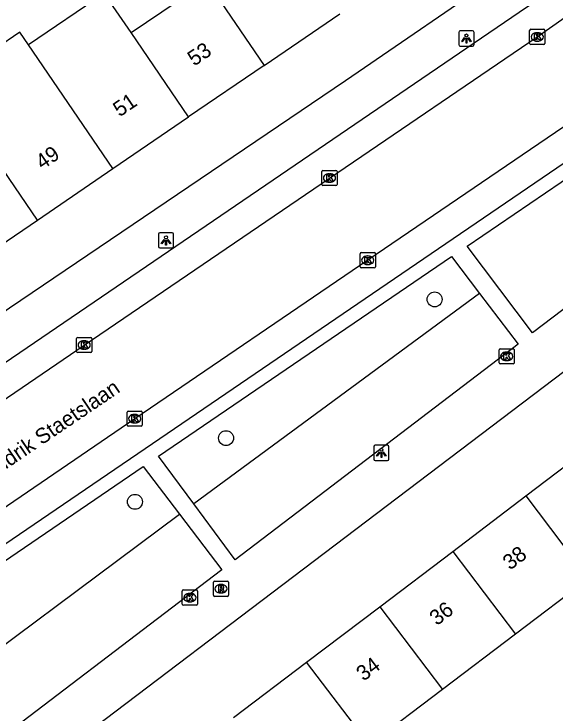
# Model space of a CAD drawing. Extents: x 160037 to 160839, y 385326 to 386441.
# Drawn here: x 160214.94 to 160250.41, y 385923.04 to 385968.87 of the extents above; entities that cross this region are included whole.
import ezdxf

# ---------------------------------------------------------------- set-up
doc = ezdxf.new("R2010")
doc.units = 0
for name, color, linetype in [('IMGEO_Boom', 7, 'Continuous'), ('IMGEO_Groenvoorziening', 7, 'Continuous'), ('IMGEO_Kolk', 7, 'Continuous'), ('IMGEO_Lichtpunt', 7, 'Continuous'), ('IMGEO_Openbare_ruimte_label', 7, 'Continuous'), ('IMGEO_Pand', 7, 'Continuous'), ('IMGEO_Pand_nummerreeks', 7, 'Continuous'), ('IMGEO_Rijbaan_lokaal_open', 7, 'Continuous'), ('IMGEO_Rioolput', 7, 'Continuous'), ('IMGEO_Voetpad_open', 7, 'Continuous')]:
    doc.layers.add(name, color=color, linetype=linetype)

msp = doc.modelspace()

# ---------------------------------------------------------------- linework, layer by layer
at = {"layer": 'IMGEO_Boom'}
for centre in [(160242.519, 385950.155), (160228.842, 385941.061), (160222.869, 385936.885)]:
    msp.add_circle(centre, 0.489, dxfattribs=at)
at = {"layer": 'IMGEO_Groenvoorziening'}
for points in [[(160245.461, 385950.551), (160226.741, 385936.743)], [(160208.311, 385923.062), (160225.794, 385936.069)]]:
    msp.add_lwpolyline(points, dxfattribs=at)
at = {"layer": 'IMGEO_Kolk'}
for p, q in [((160248.751, 385966.936), (160248.751, 385967.788)), ((160248.826, 385967.862), (160249.678, 385967.862)), ((160249.239, 385967.642), (160249.264, 385967.642)), ((160249.752, 385967.788), (160249.752, 385966.936)), ((160249.678, 385966.862), (160248.826, 385966.862)), ((160249.262, 385967.082), (160249.237, 385967.082)), ((160235.125, 385957.688), (160235.125, 385958.54)), ((160235.2, 385958.614), (160236.052, 385958.614)), ((160236.126, 385958.54), (160236.126, 385957.688)), ((160235.613, 385958.394), (160235.638, 385958.394)), ((160236.052, 385957.614), (160235.2, 385957.614)), ((160235.636, 385957.834), (160235.611, 385957.834)), ((160237.631, 385952.296), (160237.631, 385953.148)), ((160237.706, 385953.222), (160238.558, 385953.222)), ((160238.119, 385953.002), (160238.144, 385953.002)), ((160238.632, 385953.148), (160238.632, 385952.296)), ((160238.558, 385952.222), (160237.706, 385952.222)), ((160238.142, 385952.442), (160238.117, 385952.442)), ((160219.041, 385946.739), (160219.041, 385947.591)), ((160219.116, 385947.665), (160219.968, 385947.665)), ((160219.529, 385947.445), (160219.554, 385947.445)), ((160220.042, 385947.591), (160220.042, 385946.739)), ((160219.968, 385946.665), (160219.116, 385946.665)), ((160219.552, 385946.885), (160219.527, 385946.885)), ((160246.745, 385945.997), (160246.745, 385946.849)), ((160246.82, 385946.923), (160247.672, 385946.923)), ((160247.233, 385946.703), (160247.258, 385946.703)), ((160247.746, 385946.849), (160247.746, 385945.997)), ((160247.256, 385946.143), (160247.231, 385946.143)), ((160247.672, 385945.923), (160246.82, 385945.923)), ((160222.352, 385941.91), (160222.352, 385942.762)), ((160222.427, 385942.836), (160223.279, 385942.836)), ((160222.84, 385942.616), (160222.865, 385942.616)), ((160223.353, 385942.762), (160223.353, 385941.91)), ((160222.863, 385942.056), (160222.838, 385942.056)), ((160223.279, 385941.836), (160222.427, 385941.836)), ((160225.974, 385930.179), (160225.974, 385931.031)), ((160226.049, 385931.105), (160226.901, 385931.105)), ((160226.975, 385931.031), (160226.975, 385930.179)), ((160226.462, 385930.885), (160226.487, 385930.885)), ((160226.901, 385930.105), (160226.049, 385930.105)), ((160226.485, 385930.325), (160226.46, 385930.325))]:
    msp.add_line(p, q, dxfattribs=at)
for points in [[(160248.751, 385966.936), (160248.751, 385967.788)], [(160248.826, 385967.862), (160249.678, 385967.862)], [(160249.752, 385967.788), (160249.752, 385966.936)], [(160249.072, 385967.562), (160249.195, 385967.562), (160249.195, 385967.411), (160249.325, 385967.562), (160249.489, 385967.562), (160249.343, 385967.411), (160249.496, 385967.162), (160249.344, 385967.162), (160249.259, 385967.326), (160249.195, 385967.259), (160249.195, 385967.162), (160249.072, 385967.162), (160249.072, 385967.562)], [(160249.678, 385966.862), (160248.826, 385966.862)], [(160235.125, 385957.688), (160235.125, 385958.54)], [(160235.2, 385958.614), (160236.052, 385958.614)], [(160236.126, 385958.54), (160236.126, 385957.688)], [(160235.446, 385958.314), (160235.569, 385958.314), (160235.569, 385958.163), (160235.699, 385958.314), (160235.863, 385958.314), (160235.717, 385958.163), (160235.87, 385957.914), (160235.718, 385957.914), (160235.633, 385958.078), (160235.569, 385958.011), (160235.569, 385957.914), (160235.446, 385957.914), (160235.446, 385958.314)], [(160236.052, 385957.614), (160235.2, 385957.614)], [(160237.631, 385952.296), (160237.631, 385953.148)], [(160237.706, 385953.222), (160238.558, 385953.222)], [(160238.632, 385953.148), (160238.632, 385952.296)], [(160237.952, 385952.922), (160238.075, 385952.922), (160238.075, 385952.771), (160238.205, 385952.922), (160238.369, 385952.922), (160238.223, 385952.771), (160238.376, 385952.522), (160238.224, 385952.522), (160238.139, 385952.686), (160238.075, 385952.619), (160238.075, 385952.522), (160237.952, 385952.522), (160237.952, 385952.922)], [(160238.558, 385952.222), (160237.706, 385952.222)], [(160219.041, 385946.739), (160219.041, 385947.591)], [(160219.116, 385947.665), (160219.968, 385947.665)], [(160220.042, 385947.591), (160220.042, 385946.739)], [(160219.362, 385947.365), (160219.485, 385947.365), (160219.485, 385947.214), (160219.615, 385947.365), (160219.779, 385947.365), (160219.633, 385947.214), (160219.786, 385946.965), (160219.634, 385946.965), (160219.549, 385947.129), (160219.485, 385947.062), (160219.485, 385946.965), (160219.362, 385946.965), (160219.362, 385947.365)], [(160219.968, 385946.665), (160219.116, 385946.665)], [(160246.745, 385945.997), (160246.745, 385946.849)], [(160246.82, 385946.923), (160247.672, 385946.923)], [(160247.066, 385946.623), (160247.189, 385946.623), (160247.189, 385946.472), (160247.319, 385946.623), (160247.483, 385946.623), (160247.337, 385946.472), (160247.49, 385946.223), (160247.338, 385946.223), (160247.253, 385946.387), (160247.189, 385946.32), (160247.189, 385946.223), (160247.066, 385946.223), (160247.066, 385946.623)], [(160247.746, 385946.849), (160247.746, 385945.997)], [(160247.672, 385945.923), (160246.82, 385945.923)], [(160222.352, 385941.91), (160222.352, 385942.762)], [(160222.427, 385942.836), (160223.279, 385942.836)], [(160222.673, 385942.536), (160222.796, 385942.536), (160222.796, 385942.385), (160222.926, 385942.536), (160223.09, 385942.536), (160222.944, 385942.385), (160223.097, 385942.136), (160222.945, 385942.136), (160222.86, 385942.3), (160222.796, 385942.233), (160222.796, 385942.136), (160222.673, 385942.136), (160222.673, 385942.536)], [(160223.353, 385942.762), (160223.353, 385941.91)], [(160223.279, 385941.836), (160222.427, 385941.836)], [(160225.974, 385930.179), (160225.974, 385931.031)], [(160226.049, 385931.105), (160226.901, 385931.105)], [(160226.975, 385931.031), (160226.975, 385930.179)], [(160226.295, 385930.805), (160226.418, 385930.805), (160226.418, 385930.654), (160226.548, 385930.805), (160226.712, 385930.805), (160226.566, 385930.654), (160226.719, 385930.405), (160226.567, 385930.405), (160226.482, 385930.569), (160226.418, 385930.502), (160226.418, 385930.405), (160226.295, 385930.405), (160226.295, 385930.805)], [(160226.901, 385930.105), (160226.049, 385930.105)]]:
    msp.add_lwpolyline(points, dxfattribs=at)
for centre, start, end in [((160248.828, 385967.786), 91.552, 178.448), ((160248.828, 385967.786), 91.552, 178.448), ((160249.676, 385967.786), 1.552, 88.448), ((160249.676, 385967.786), 1.552, 88.448), ((160248.828, 385966.938), 181.552, 268.448), ((160248.828, 385966.938), 181.552, 268.448), ((160249.676, 385966.938), 271.552, 358.448), ((160249.676, 385966.938), 271.552, 358.448), ((160235.202, 385958.538), 91.552, 178.448), ((160235.202, 385958.538), 91.552, 178.448), ((160236.05, 385958.538), 1.552, 88.448), ((160236.05, 385958.538), 1.552, 88.448), ((160235.202, 385957.69), 181.552, 268.448), ((160235.202, 385957.69), 181.552, 268.448), ((160236.05, 385957.69), 271.552, 358.448), ((160236.05, 385957.69), 271.552, 358.448), ((160237.708, 385953.146), 91.552, 178.448), ((160237.708, 385953.146), 91.552, 178.448), ((160238.556, 385953.146), 1.552, 88.448), ((160238.556, 385953.146), 1.552, 88.448), ((160237.708, 385952.298), 181.552, 268.448), ((160237.708, 385952.298), 181.552, 268.448), ((160238.556, 385952.298), 271.552, 358.448), ((160238.556, 385952.298), 271.552, 358.448), ((160219.118, 385947.589), 91.552, 178.448), ((160219.118, 385947.589), 91.552, 178.448), ((160219.966, 385947.589), 1.552, 88.448), ((160219.966, 385947.589), 1.552, 88.448), ((160219.118, 385946.741), 181.552, 268.448), ((160219.118, 385946.741), 181.552, 268.448), ((160219.966, 385946.741), 271.552, 358.448), ((160219.966, 385946.741), 271.552, 358.448), ((160246.822, 385946.847), 91.552, 178.448), ((160246.822, 385946.847), 91.552, 178.448), ((160247.67, 385946.847), 1.552, 88.448), ((160247.67, 385946.847), 1.552, 88.448), ((160246.822, 385945.999), 181.552, 268.448), ((160246.822, 385945.999), 181.552, 268.448), ((160247.67, 385945.999), 271.552, 358.448), ((160247.67, 385945.999), 271.552, 358.448), ((160222.429, 385942.76), 91.552, 178.448), ((160222.429, 385942.76), 91.552, 178.448), ((160223.277, 385942.76), 1.552, 88.448), ((160223.277, 385942.76), 1.552, 88.448), ((160222.429, 385941.912), 181.552, 268.448), ((160222.429, 385941.912), 181.552, 268.448), ((160223.277, 385941.912), 271.552, 358.448), ((160223.277, 385941.912), 271.552, 358.448), ((160226.051, 385931.029), 91.552, 178.448), ((160226.051, 385931.029), 91.552, 178.448), ((160226.899, 385931.029), 1.552, 88.448), ((160226.899, 385931.029), 1.552, 88.448), ((160226.051, 385930.181), 181.552, 268.448), ((160226.051, 385930.181), 181.552, 268.448), ((160226.899, 385930.181), 271.552, 358.448), ((160226.899, 385930.181), 271.552, 358.448)]:
    msp.add_arc(centre, 0.0765, start, end, dxfattribs=at)
for centre, major_axis, ratio, start_param, end_param in [((160249.238, 385967.362), (-0.387, 0.002), 0.722429, 4.712389, 7.853982), ((160249.263, 385967.362), (-0.39, 0.002), 0.717154, 1.570796, 4.712389), ((160235.612, 385958.114), (-0.387, 0.002), 0.722429, 4.712389, 7.853982), ((160235.637, 385958.114), (-0.39, 0.002), 0.717154, 1.570796, 4.712389), ((160238.118, 385952.722), (-0.387, 0.002), 0.722429, 4.712389, 7.853982), ((160238.143, 385952.722), (-0.39, 0.002), 0.717154, 1.570796, 4.712389), ((160219.528, 385947.165), (-0.387, 0.002), 0.722429, 4.712389, 7.853982), ((160219.553, 385947.165), (-0.39, 0.002), 0.717154, 1.570796, 4.712389), ((160247.232, 385946.423), (-0.387, 0.002), 0.722429, 4.712389, 7.853982), ((160247.257, 385946.423), (-0.39, 0.002), 0.717154, 1.570796, 4.712389), ((160222.839, 385942.336), (-0.387, 0.002), 0.722429, 4.712389, 7.853982), ((160222.864, 385942.336), (-0.39, 0.002), 0.717154, 1.570796, 4.712389), ((160226.461, 385930.605), (-0.387, 0.002), 0.722429, 4.712389, 7.853982), ((160226.486, 385930.605), (-0.39, 0.002), 0.717154, 1.570796, 4.712389)]:
    msp.add_ellipse(centre, major_axis=major_axis, ratio=ratio, start_param=start_param, end_param=end_param, dxfattribs=at)
at = {"layer": 'IMGEO_Lichtpunt'}
for p, q in [((160244.106, 385967.663), (160244.106, 385966.856)), ((160244.106, 385967.663), (160244.106, 385966.856)), ((160245.008, 385967.758), (160244.2, 385967.758)), ((160245.008, 385967.758), (160244.2, 385967.758)), ((160245.102, 385966.856), (160245.102, 385967.663)), ((160245.102, 385966.856), (160245.102, 385967.663)), ((160244.2, 385966.762), (160245.008, 385966.762)), ((160244.2, 385966.762), (160245.008, 385966.762)), ((160224.407, 385954.428), (160224.407, 385953.621)), ((160224.407, 385954.428), (160224.407, 385953.621)), ((160225.309, 385954.523), (160224.501, 385954.523)), ((160225.309, 385954.523), (160224.501, 385954.523)), ((160225.403, 385953.621), (160225.403, 385954.428)), ((160225.403, 385953.621), (160225.403, 385954.428)), ((160224.501, 385953.527), (160225.309, 385953.527)), ((160224.501, 385953.527), (160225.309, 385953.527)), ((160239.43, 385940.593), (160238.622, 385940.593)), ((160239.43, 385940.593), (160238.622, 385940.593)), ((160238.528, 385940.498), (160238.528, 385939.691)), ((160238.528, 385940.498), (160238.528, 385939.691)), ((160239.524, 385939.691), (160239.524, 385940.498)), ((160239.524, 385939.691), (160239.524, 385940.498)), ((160238.622, 385939.597), (160239.43, 385939.597)), ((160238.622, 385939.597), (160239.43, 385939.597))]:
    msp.add_line(p, q, dxfattribs=at)
for points in [[(160244.48, 385967.327), (160244.519, 385967.299), (160244.331, 385967.037), (160244.293, 385967.064), (160244.48, 385967.327)], [(160244.582, 385967.279), (160244.629, 385967.279), (160244.629, 385966.957), (160244.582, 385966.957), (160244.582, 385967.279)], [(160244.692, 385967.299), (160244.73, 385967.326), (160244.917, 385967.064), (160244.878, 385967.036), (160244.692, 385967.299)], [(160224.781, 385954.092), (160224.82, 385954.064), (160224.632, 385953.802), (160224.594, 385953.829), (160224.781, 385954.092)], [(160224.883, 385954.044), (160224.93, 385954.044), (160224.93, 385953.722), (160224.883, 385953.722), (160224.883, 385954.044)], [(160224.993, 385954.064), (160225.031, 385954.091), (160225.218, 385953.829), (160225.179, 385953.801), (160224.993, 385954.064)], [(160238.902, 385940.162), (160238.941, 385940.134), (160238.753, 385939.872), (160238.715, 385939.899), (160238.902, 385940.162)], [(160239.004, 385940.114), (160239.051, 385940.114), (160239.051, 385939.792), (160239.004, 385939.792), (160239.004, 385940.114)], [(160239.114, 385940.134), (160239.152, 385940.161), (160239.339, 385939.899), (160239.3, 385939.871), (160239.114, 385940.134)]]:
    msp.add_lwpolyline(points, dxfattribs=at)
for centre in [(160244.605, 385967.461), (160224.906, 385954.226), (160239.027, 385940.296)]:
    msp.add_circle(centre, 0.0994, dxfattribs=at)
for centre, start, end in [((160244.2, 385967.663), 90, 180), ((160244.2, 385967.663), 90, 180), ((160245.008, 385967.663), 0, 90), ((160245.008, 385967.663), 0, 90), ((160244.2, 385966.856), 180, 270), ((160244.2, 385966.856), 180, 270), ((160245.008, 385966.856), 270, 0), ((160245.008, 385966.856), 270, 360), ((160224.501, 385954.428), 90, 180), ((160224.501, 385954.428), 90, 180), ((160225.309, 385954.428), 0, 90), ((160225.309, 385954.428), 0, 90), ((160224.501, 385953.621), 180, 270), ((160224.501, 385953.621), 180, 270), ((160225.309, 385953.621), 270, 0), ((160225.309, 385953.621), 270, 360), ((160238.622, 385940.498), 90, 180), ((160238.622, 385940.498), 90, 180), ((160239.43, 385940.498), 0, 90), ((160239.43, 385940.498), 0, 90), ((160238.622, 385939.691), 180, 270), ((160238.622, 385939.691), 180, 270), ((160239.43, 385939.691), 270, 0), ((160239.43, 385939.691), 270, 360)]:
    msp.add_arc(centre, 0.0946, start, end, dxfattribs=at)
at = {"layer": 'IMGEO_Pand'}
for points in [[(160222.616, 385967.646), (160227.574, 385971.026)], [(160227.574, 385971.026), (160231.345, 385965.496)], [(160222.616, 385967.646), (160220.852, 385970.234), (160215.894, 385966.854)], [(160231.345, 385965.496), (160236.301, 385968.875)], [(160215.894, 385966.854), (160215.331, 385967.68), (160210.517, 385964.397), (160212.844, 385960.984), (160212.701, 385960.887)], [(160226.387, 385962.116), (160222.616, 385967.646)], [(160221.429, 385958.736), (160215.894, 385966.854)], [(160231.345, 385965.496), (160226.387, 385962.116)], [(160221.429, 385958.736), (160226.387, 385962.116)], [(160216.471, 385955.356), (160212.701, 385960.887)], [(160216.471, 385955.356), (160221.429, 385958.736)], [(160211.514, 385951.976), (160216.471, 385955.356)], [(160248.496, 385937.268), (160253.287, 385940.898)], [(160243.707, 385933.638), (160248.496, 385937.268)], [(160248.496, 385937.268), (160252.615, 385931.834)], [(160238.917, 385930.007), (160243.707, 385933.638)], [(160243.707, 385933.638), (160247.826, 385928.205)], [(160252.615, 385931.834), (160247.826, 385928.205)], [(160234.128, 385926.377), (160238.917, 385930.007)], [(160238.917, 385930.007), (160243.035, 385924.574)], [(160247.826, 385928.205), (160243.035, 385924.574)], [(160229.338, 385922.746), (160234.128, 385926.377)], [(160238.246, 385920.944), (160234.128, 385926.377)], [(160243.035, 385924.574), (160238.246, 385920.944)]]:
    msp.add_lwpolyline(points, dxfattribs=at)
at = {"layer": 'IMGEO_Rijbaan_lokaal_open'}
for points in [[(160206.621, 385938.346), (160206.768, 385938.457), (160219.542, 385947.165), (160235.626, 385958.114), (160249.252, 385967.362), (160251.076, 385968.648)], [(160254.236, 385963.684), (160252.565, 385962.543), (160238.132, 385952.722), (160222.853, 385942.336), (160210.086, 385933.612), (160194.822, 385923.214), (160189.51, 385919.608)]]:
    msp.add_lwpolyline(points, dxfattribs=at)
at = {"layer": 'IMGEO_Rioolput'}
for p, q in [((160228.011, 385930.762), (160228.011, 385931.614)), ((160228.086, 385931.688), (160228.938, 385931.688)), ((160228.499, 385931.468), (160228.524, 385931.468)), ((160229.012, 385931.614), (160229.012, 385930.762)), ((160228.938, 385930.688), (160228.086, 385930.688)), ((160228.522, 385930.908), (160228.497, 385930.908))]:
    msp.add_line(p, q, dxfattribs=at)
for points in [[(160228.011, 385930.762), (160228.011, 385931.614)], [(160228.086, 385931.688), (160228.938, 385931.688)], [(160228.6, 385931.386), (160228.348, 385931.388), (160228.348, 385930.988)], [(160229.012, 385931.614), (160229.012, 385930.762)], [(160228.348, 385930.988), (160228.472, 385930.988), (160228.472, 385931.15), (160228.483, 385931.15)], [(160228.526, 385931.307), (160228.472, 385931.307), (160228.472, 385931.226)], [(160228.472, 385931.226), (160228.524, 385931.226)], [(160228.53, 385931.121), (160228.601, 385930.988), (160228.741, 385930.988), (160228.676, 385931.114)], [(160228.938, 385930.688), (160228.086, 385930.688)]]:
    msp.add_lwpolyline(points, dxfattribs=at)
for centre, radius, start, end in [((160228.088, 385931.612), 0.0765, 91.552, 178.448), ((160228.088, 385931.612), 0.0765, 91.552, 178.448), ((160228.936, 385931.612), 0.0765, 1.552, 88.448), ((160228.936, 385931.612), 0.0765, 1.552, 88.448), ((160228.482, 385931.097), 0.0533, 26.0293, 88.6989), ((160228.508, 385931.415), 0.19, 274.7715, 282.9687), ((160228.532, 385931.211), 0.0964, 77.0061, 93.1865), ((160228.546, 385931.268), 0.0378, 276.6634, 79.6772), ((160228.599, 385931.276), 0.109, 350.3612, 89.416), ((160228.597, 385931.276), 0.112, 277.5842, 350.9817), ((160228.581, 385931.061), 0.108, 29.5134, 73.7905), ((160228.088, 385930.764), 0.0765, 181.552, 268.448), ((160228.088, 385930.764), 0.0765, 181.552, 268.448), ((160228.936, 385930.764), 0.0765, 271.552, 358.448), ((160228.936, 385930.764), 0.0765, 271.552, 358.448)]:
    msp.add_arc(centre, radius, start, end, dxfattribs=at)
for centre, major_axis, ratio, start_param, end_param in [((160228.498, 385931.188), (-0.387, 0.002), 0.722429, 4.712389, 7.853982), ((160228.523, 385931.188), (-0.39, 0.002), 0.717154, 1.570796, 4.712389)]:
    msp.add_ellipse(centre, major_axis=major_axis, ratio=ratio, start_param=start_param, end_param=end_param, dxfattribs=at)
at = {"layer": 'IMGEO_Voetpad_open'}
for points in [[(160264.308, 385983.056), (160261.085, 385980.868), (160254.916, 385976.945), (160247.282, 385971.758), (160236.67, 385964.494), (160214.635, 385949.59), (160203.647, 385941.929)], [(160266.061, 385978.794), (160264.949, 385980.444), (160262.504, 385978.781), (160248.06, 385968.959), (160205.48, 385939.962), (160206.621, 385938.346)], [(160254.236, 385963.684), (160255.35, 385962.044), (160211.427, 385932.129), (160190.607, 385917.966), (160189.51, 385919.608)], [(160244.65, 385953.646), (160255.947, 385961.346), (160257.166, 385962.206)], [(160261.437, 385957.467), (160260.778, 385956.95), (160248.946, 385947.953), (160244.65, 385953.646)], [(160226.741, 385936.743), (160224.419, 385939.879), (160243.628, 385952.959), (160245.461, 385950.551)], [(160259.939, 385952.187), (160193.53, 385901.886)], [(160245.461, 385950.551), (160247.991, 385947.227), (160229.446, 385933.089), (160226.741, 385936.743)], [(160208.311, 385923.062), (160205.573, 385926.677), (160212.117, 385931.145), (160211.948, 385931.393), (160223.408, 385939.191), (160225.794, 385936.069)], [(160225.794, 385936.069), (160228.569, 385932.436), (160211.216, 385919.226), (160208.311, 385923.062)]]:
    msp.add_lwpolyline(points, dxfattribs=at)

# ---------------------------------------------------------------- texts
at = {"layer": 'IMGEO_Openbare_ruimte_label'}
msp.add_text('Hendrik Staetslaan', height=1, rotation=34.1191, dxfattribs=at).set_placement((160212.621, 385937.789))
at = {"layer": 'IMGEO_Pand_nummerreeks'}
for s, rotation, p in [('53', 34.284, (160226.753, 385965.416)), ('51', 34.2858, (160221.867, 385962.084)), ('49', 34.2858, (160216.793, 385958.626)), ('38', 37.16, (160247.465, 385932.37)), ('36', 37.16, (160242.662, 385928.729)), ('34', 37.16, (160237.86, 385925.09))]:
    msp.add_text(s, height=1, rotation=rotation, dxfattribs=at).set_placement(p)

doc.saveas('drawing.dxf')
